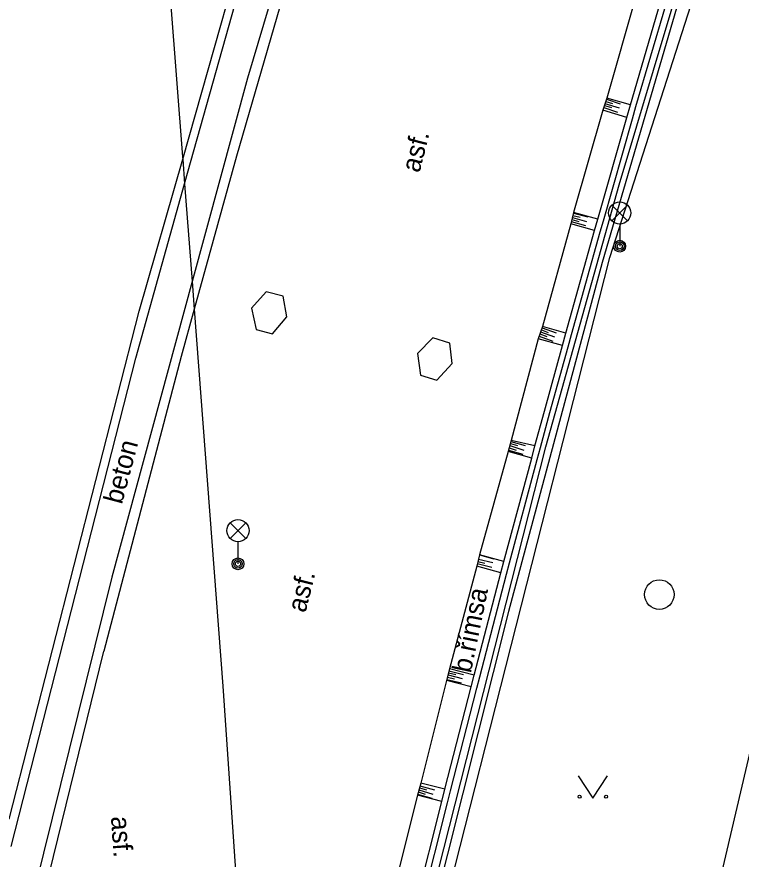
# Model space of a CAD drawing. Extents: x -599951 to -598963, y -1164095 to -1162939.
# Drawn here: x -599161.45 to -599136.93, y -1163615.69 to -1163587.19 of the extents above; entities that cross this region are included whole.
import ezdxf

# ---------------------------------------------------------------- set-up
doc = ezdxf.new("R2010")
doc.units = 0
for name, color, linetype in [('Level 10', 7, 'Continuous'), ('Level 11', 7, 'Continuous'), ('Level 15', 7, 'Continuous'), ('Level 27', 7, 'Continuous'), ('Level 33', 7, 'Continuous'), ('Level 36', 7, 'Continuous'), ('Level 40', 7, 'Continuous'), ('Level 9', 7, 'Continuous')]:
    doc.layers.add(name, color=color, linetype=linetype)

msp = doc.modelspace()

# ---------------------------------------------------------------- linework, layer by layer
at = {"layer": 'Level 10'}
for points in [[(-599097.7, -1163496.33), (-599101.18, -1163504.5), (-599105.65, -1163515.42), (-599108.56, -1163522.79), (-599112.67, -1163533.66), (-599115.92, -1163542.44), (-599118.17, -1163548.8), (-599119.97, -1163554.03), (-599122.34, -1163561.22), (-599124.91, -1163569.39), (-599126.83, -1163575.79), (-599128.48, -1163581.37), (-599129.72, -1163585.79), (-599133.24, -1163599), (-599135.77, -1163608.36), (-599139.28, -1163623.33), (-599143.16, -1163642.62), (-599149.778, -1163679.861), (-599149.81, -1163680.07), (-599149.87, -1163680.38)], [(-599149.94, -1163578.04), (-599151.18, -1163582.13), (-599154.01, -1163591.9), (-599155.44, -1163597.08)], [(-599156.84, -1163578.92), (-599155.84, -1163591.93)], [(-599140.5, -1163586.49), (-599141.48, -1163589.94)], [(-599141.48, -1163589.94), (-599141.61, -1163590.35)], [(-599141.61, -1163590.35), (-599142.6, -1163593.81)], [(-599155.84, -1163591.93), (-599155.83, -1163592)], [(-599155.83, -1163592), (-599155.77, -1163592.84)], [(-599155.77, -1163592.84), (-599155.51, -1163596.15)], [(-599142.6, -1163593.81), (-599142.7, -1163594.19)], [(-599142.7, -1163594.19), (-599143.65, -1163597.67)], [(-599155.51, -1163596.15), (-599155.44, -1163597.08)], [(-599155.44, -1163597.08), (-599155.88, -1163598.68), (-599158.5, -1163608.66)], [(-599155.44, -1163597.08), (-599154.47, -1163609.84), (-599153.82, -1163619.37)], [(-599143.65, -1163597.67), (-599143.8, -1163598.08)], [(-599143.8, -1163598.08), (-599144.71, -1163601.53)], [(-599144.71, -1163601.53), (-599144.82, -1163601.9)], [(-599144.82, -1163601.9), (-599145.79, -1163605.4)], [(-599145.79, -1163605.4), (-599145.88, -1163605.78)], [(-599145.88, -1163605.78), (-599146.8, -1163609.25)], [(-599160.77, -1163617.91), (-599158.5, -1163608.66)], [(-599146.8, -1163609.25), (-599146.9, -1163609.65)], [(-599146.9, -1163609.65), (-599147.77, -1163613.12)], [(-599147.77, -1163613.12), (-599147.89, -1163613.53)], [(-599147.89, -1163613.53), (-599148.75, -1163616.99)]]:
    msp.add_lwpolyline(points, dxfattribs=at)
at = {"layer": 'Level 11'}
for points in [[(-599155.83, -1163592), (-599153.06, -1163582.25), (-599151.63, -1163577.52)], [(-599138.02, -1163583.14), (-599141.63, -1163595.5), (-599144.8, -1163607.31), (-599148.41, -1163621.67), (-599150.93, -1163632.62), (-599151.4, -1163634.79)], [(-599151.4, -1163634.79), (-599145.25, -1163610.56), (-599141.37, -1163595.33), (-599137.5, -1163583.29)], [(-599147.74, -1163617.24), (-599146.87, -1163613.79), (-599146.77, -1163613.38), (-599145.88, -1163609.91), (-599145.78, -1163609.52), (-599144.87, -1163606.05), (-599144.77, -1163605.67), (-599143.83, -1163602.17), (-599143.72, -1163601.76), (-599143.4, -1163600.58), (-599142.79, -1163598.36), (-599142.67, -1163597.94), (-599141.7, -1163594.47), (-599141.59, -1163594.09), (-599140.61, -1163590.64), (-599140.49, -1163590.22), (-599139.48, -1163586.79)], [(-599140.68, -1163590.17), (-599139.67, -1163586.73)], [(-599140.68, -1163590.17), (-599141.48, -1163589.94)], [(-599140.8, -1163590.59), (-599141.61, -1163590.35)], [(-599140.8, -1163590.59), (-599140.68, -1163590.17)], [(-599141.78, -1163594.04), (-599140.8, -1163590.59)], [(-599161.7, -1163614.34), (-599157.3, -1163597.15), (-599155.83, -1163592)], [(-599141.78, -1163594.04), (-599142.6, -1163593.81)], [(-599141.89, -1163594.42), (-599141.78, -1163594.04)], [(-599141.89, -1163594.42), (-599142.7, -1163594.19)], [(-599142.86, -1163597.89), (-599141.89, -1163594.42)], [(-599152.43, -1163596.64), (-599153.01, -1163596.5), (-599153.5, -1163597.05), (-599153.35, -1163597.77), (-599152.79, -1163597.92), (-599152.31, -1163597.34), (-599152.43, -1163596.64)], [(-599142.86, -1163597.89), (-599143.65, -1163597.67)], [(-599146.79, -1163598.23), (-599147.36, -1163598.05), (-599147.88, -1163598.58), (-599147.78, -1163599.32), (-599147.23, -1163599.48), (-599146.71, -1163598.92), (-599146.79, -1163598.23)], [(-599142.98, -1163598.31), (-599142.86, -1163597.89)], [(-599143.91, -1163601.71), (-599143.59, -1163600.53), (-599142.98, -1163598.31)], [(-599142.98, -1163598.31), (-599143.8, -1163598.08)], [(-599143.91, -1163601.71), (-599144.71, -1163601.53)], [(-599144.02, -1163602.12), (-599143.91, -1163601.71)], [(-599144.02, -1163602.12), (-599144.82, -1163601.9)], [(-599144.96, -1163605.62), (-599144.02, -1163602.12)], [(-599144.96, -1163605.62), (-599145.79, -1163605.4)], [(-599145.06, -1163606), (-599144.96, -1163605.62)], [(-599145.97, -1163609.47), (-599145.06, -1163606)], [(-599145.06, -1163606), (-599145.88, -1163605.78)], [(-599145.97, -1163609.47), (-599146.8, -1163609.25)], [(-599146.07, -1163609.86), (-599146.9, -1163609.65)], [(-599146.07, -1163609.86), (-599145.97, -1163609.47)], [(-599146.96, -1163613.33), (-599146.07, -1163609.86)], [(-599146.96, -1163613.33), (-599147.77, -1163613.12)], [(-599147.06, -1163613.74), (-599146.96, -1163613.33)], [(-599147.06, -1163613.74), (-599147.89, -1163613.53)], [(-599147.93, -1163617.19), (-599147.06, -1163613.74)]]:
    msp.add_lwpolyline(points, dxfattribs=at)
at = {"layer": 'Level 15'}
for points in [[(-599141.51, -1163590.05), (-599141.28, -1163590.12)], [(-599141.49, -1163589.98), (-599141.02, -1163590.13)], [(-599141.58, -1163590.26), (-599141.11, -1163590.41)], [(-599141.56, -1163590.19), (-599141.32, -1163590.26)], [(-599141.54, -1163590.12), (-599141.06, -1163590.27)], [(-599142.66, -1163594.05), (-599142.42, -1163594.12)], [(-599142.64, -1163593.98), (-599142.16, -1163594.11)], [(-599142.63, -1163593.91), (-599142.38, -1163593.97)], [(-599142.61, -1163593.83), (-599142.12, -1163593.96)], [(-599142.68, -1163594.12), (-599142.2, -1163594.25)], [(-599143.67, -1163597.71), (-599143.19, -1163597.88)], [(-599143.77, -1163597.99), (-599143.3, -1163598.16)], [(-599143.74, -1163597.92), (-599143.51, -1163598.01)], [(-599143.72, -1163597.85), (-599143.25, -1163598.02)], [(-599143.69, -1163597.78), (-599143.46, -1163597.87)], [(-599144.76, -1163601.7), (-599144.28, -1163601.85)], [(-599144.74, -1163601.63), (-599144.5, -1163601.7)], [(-599144.72, -1163601.56), (-599144.24, -1163601.7)], [(-599144.8, -1163601.85), (-599144.32, -1163601.99)], [(-599144.78, -1163601.78), (-599144.54, -1163601.85)], [(-599145.79, -1163605.4), (-599145.31, -1163605.53)], [(-599145.86, -1163605.69), (-599145.37, -1163605.81)], [(-599145.84, -1163605.62), (-599145.6, -1163605.68)], [(-599145.82, -1163605.54), (-599145.34, -1163605.66)], [(-599146.85, -1163609.46), (-599146.37, -1163609.58)], [(-599146.84, -1163609.39), (-599146.59, -1163609.45)], [(-599146.82, -1163609.32), (-599146.33, -1163609.44)], [(-599146.89, -1163609.61), (-599146.4, -1163609.73)], [(-599146.87, -1163609.53), (-599146.63, -1163609.59)], [(-599147.86, -1163613.42), (-599147.62, -1163613.49)], [(-599147.84, -1163613.35), (-599147.36, -1163613.49)], [(-599147.82, -1163613.28), (-599147.58, -1163613.35)], [(-599147.8, -1163613.21), (-599147.31, -1163613.35)], [(-599147.88, -1163613.49), (-599147.4, -1163613.63)]]:
    msp.add_lwpolyline(points, dxfattribs=at)
at = {"layer": 'Level 27'}
msp.add_circle((-599139.7, -1163606.74), 0.5, dxfattribs=at)
at = {"layer": 'Level 33'}
for p, q in [((-599141.305, -1163594.09), (-599140.775, -1163593.56)), ((-599141.305, -1163593.56), (-599140.775, -1163594.09)), ((-599141.04, -1163594.2), (-599141.04, -1163594.95)), ((-599154.225, -1163604.84), (-599153.695, -1163604.31)), ((-599154.225, -1163604.31), (-599153.695, -1163604.84)), ((-599153.96, -1163604.95), (-599153.96, -1163605.7))]:
    msp.add_line(p, q, dxfattribs=at)
for centre, radius in [((-599141.04, -1163593.825), 0.375), ((-599141.04, -1163594.95), 0.2), ((-599141.04, -1163594.95), 0.145), ((-599141.04, -1163594.95), 0.0876), ((-599153.96, -1163604.575), 0.375), ((-599153.96, -1163605.7), 0.2), ((-599153.96, -1163605.7), 0.145), ((-599153.96, -1163605.7), 0.0876)]:
    msp.add_circle(centre, radius, dxfattribs=at)
at = {"layer": 'Level 36'}
msp.add_lwpolyline([(-599142.45, -1163612.88), (-599141.95, -1163613.63), (-599141.45, -1163612.88)], dxfattribs=at)
for centre in [(-599142.4, -1163613.58), (-599141.501, -1163613.58)]:
    msp.add_circle(centre, 0.05, dxfattribs=at)
at = {"layer": 'Level 9'}
for points in [[(-599155.77, -1163592.84), (-599153.2, -1163583.69), (-599151.38, -1163577.6)], [(-599150.26, -1163577.94), (-599153.64, -1163589.26), (-599155.51, -1163596.15)], [(-599152.03, -1163636.91), (-599148.34, -1163620.64), (-599143.54, -1163601.74), (-599141.06, -1163592.87), (-599138.14, -1163583.11)], [(-599161.64, -1163615.27), (-599157.42, -1163598.74), (-599155.77, -1163592.84)], [(-599155.51, -1163596.15), (-599158.23, -1163606.15), (-599161.12, -1163617.82), (-599161.39, -1163619.02)]]:
    msp.add_lwpolyline(points, dxfattribs=at)

# ---------------------------------------------------------------- texts
at = {"layer": 'Level 40'}
for s, rotation, p in [('asf.', 75.71, (-599147.82, -1163592.49)), ('beton', 75.17, (-599157.89, -1163603.71)), ('asf.', 75.79, (-599151.68, -1163607.38)), ('b.římsa', 78.38, (-599146.08, -1163609.42)), ('asf.', 273.88, (-599158.26, -1163614.26))]:
    msp.add_text(s, height=0.65, rotation=rotation, dxfattribs=at).set_placement(p)

doc.saveas('drawing.dxf')
